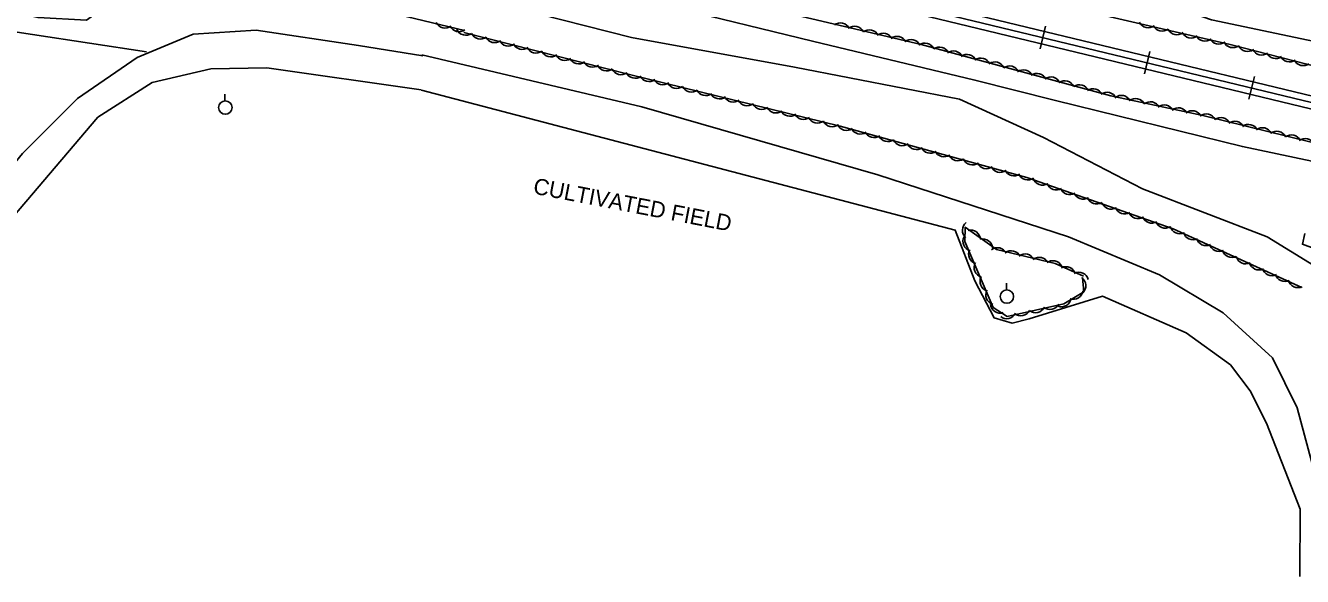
# Model space of a CAD drawing. Extents: x 1441650 to 1491889, y 345904 to 358319.
# Drawn here: x 1454539.5 to 1455015, y 352043.2 to 352248.4 of the extents above; entities that cross this region are included whole.
import ezdxf

# ---------------------------------------------------------------- set-up
doc = ezdxf.new("R2010")
doc.units = 0
for name, color, linetype in [('S_MISC_BOUNDARY', 7, 'Continuous'), ('S_MISC_BOUNDARY_ANNOT', 7, 'Continuous'), ('S_RAILROAD', 7, 'Continuous'), ('S_STREAM', 7, 'Continuous'), ('S_TRAILS', 7, 'Continuous'), ('S_TREE', 7, 'Continuous'), ('S_UTILITY_POLE', 7, 'Continuous')]:
    doc.layers.add(name, color=color, linetype=linetype)

msp = doc.modelspace()

# ---------------------------------------------------------------- linework, layer by layer
at = {"layer": 'S_MISC_BOUNDARY'}
for points in [[(1454686.77, 352224.39), (1454629.36, 352232.66), (1454608.53, 352232.27), (1454586.68, 352227.2), (1454566.38, 352214.24), (1454512.68, 352151.16), (1454476.34, 352101.87), (1454455.06, 352090.76), (1454436.36, 352088.31), (1454415.71, 352093.38), (1454400.49, 352103.06), (1454359.73, 352141.03), (1454293.57, 352211.64), (1454232.27, 352285.07), (1454203.97, 352317.31), (1454175.42, 352370.8), (1454024.8, 352406.68), (1453982.48, 352410.96), (1453913.66, 352425.74), (1453821.25, 352446.56), (1453775.06, 352443.89), (1453762.03, 352438.86)], [(1454686.93, 352224.29), (1454885.7, 352172.12), (1454893, 352153.27), (1454900.22, 352139.53), (1454906.88, 352137.5), (1454913.31, 352139.19), (1454940.57, 352147.6), (1454971.75, 352133.96), (1454988.22, 352121.97), (1454995.56, 352112.38), (1455001.61, 352100.26), (1455014.16, 352068.29), (1455014.12, 352043.21)]]:
    msp.add_lwpolyline(points, dxfattribs=at)
at = {"layer": 'S_RAILROAD'}
for p, q in [((1454917.34, 352239.72), (1454919.38, 352248.15)), ((1454918.91, 352246.2), (1454918.88, 352246.1)), ((1454917.8, 352241.62), (1454917.81, 352241.66)), ((1454956.22, 352230.32), (1454958.26, 352238.75)), ((1454957.79, 352236.81), (1454957.77, 352236.71)), ((1454956.68, 352232.23), (1454956.69, 352232.27)), ((1454995.11, 352220.93), (1454997.14, 352229.36)), ((1454996.67, 352227.42), (1454996.65, 352227.31)), ((1454995.57, 352222.84), (1454995.58, 352222.87))]:
    msp.add_line(p, q, dxfattribs=at)
for points in [[(1455197.11, 352176.59), (1454833.02, 352264.55)], [(1455197.77, 352178.84), (1454833.57, 352266.82)], [(1455196.44, 352174.31), (1454832.46, 352262.24)], [(1454918.39, 352243.92), (1454918.36, 352243.93)], [(1454957.27, 352234.53), (1454957.24, 352234.54)], [(1454996.15, 352225.14), (1454996.13, 352225.14)]]:
    msp.add_lwpolyline(points, dxfattribs=at)
at = {"layer": 'S_STREAM'}
for points in [[(1455050.57, 352099.49), (1455048.19, 352116.22), (1455046.38, 352126.9), (1455045.5, 352141.74), (1455042.9, 352145.46), (1455036.11, 352149.5), (1455019.23, 352159.04), (1455001.89, 352169.65), (1454955.5, 352187.61), (1454918.58, 352206.66), (1454887.33, 352220.94), (1454825.87, 352232.81), (1454765.17, 352243.9), (1454679.04, 352265.83), (1454638.16, 352274.37), (1454571.28, 352290.76), (1454482.71, 352309.97), (1454387.63, 352331.08)], [(1454471.1, 352326.84), (1454549.18, 352306.79), (1454623.89, 352291.03), (1454691.51, 352277.03), (1454779.52, 352255.49), (1454832.51, 352242.57), (1454893.03, 352228.02), (1454923.09, 352220.41), (1454992.68, 352203.26), (1455037.86, 352193.79)], [(1455059.44, 352243.37), (1455004.1, 352259.04), (1454947.56, 352275.57), (1454909.7, 352282.22), (1454864.17, 352287.88), (1454896.48, 352275.7), (1454952.86, 352260.44), (1454981.16, 352250.46), (1455040.76, 352237.99)], [(1455015.9, 352170.91), (1455015.02, 352166.93), (1455024.71, 352163.35)]]:
    msp.add_lwpolyline(points, dxfattribs=at)
at = {"layer": 'S_TRAILS'}
for points in [[(1454214.8, 352403.53), (1454206.82, 352373.39), (1454208.65, 352358.18), (1454219.53, 352337.35), (1454259.24, 352301.88), (1454319.02, 352237.9), (1454362.49, 352183.76), (1454390.07, 352144.22), (1454406.89, 352120.14), (1454417.78, 352112.14), (1454435.09, 352106.01), (1454444.99, 352103.91), (1454458.89, 352105.7), (1454468.76, 352112.18), (1454476.58, 352119.44), (1454489.64, 352134.63), (1454511.85, 352168.42), (1454538.41, 352200.75), (1454558.8, 352221.18), (1454581.02, 352236.48), (1454601.95, 352245.1), (1454625.41, 352246.67), (1454663.54, 352240.93), (1454687.4, 352237.14)], [(1454584.47, 352238.62), (1454520.73, 352248.31), (1454425.42, 352271.15), (1454287, 352307.66), (1454249.65, 352316.55), (1454237.31, 352321.62)], [(1454687.01, 352237.5), (1454769.05, 352218.13), (1454856.94, 352192.71), (1454927.89, 352169.71), (1454961.75, 352155.57), (1454985.46, 352141.32), (1455003.88, 352124.65), (1455013.02, 352105.95), (1455022.69, 352070.34)]]:
    msp.add_lwpolyline(points, dxfattribs=at)
at = {"layer": 'S_TREE'}
for points in [[(1454962.69, 352294.69), (1455082.43, 352265.99), (1455127.73, 352260.33), (1455171.95, 352246.67), (1455237.79, 352229.12), (1455266.56, 352215.9), (1455276.91, 352188.42), (1455269.69, 352172.72), (1455130.94, 352204.71), (1454988.1, 352241.29), (1454883.15, 352265.69), (1454742.86, 352299.41), (1454579.09, 352337.35), (1454448.11, 352370.53)], [(1454720.16, 352277.33), (1454872.99, 352241.33), (1454943.73, 352222.23), (1454977.97, 352214.82), (1455025.42, 352203.17), (1455102.25, 352183.63), (1455122.31, 352178.67), (1455138.5, 352175.87), (1455168.52, 352169.53), (1455253.06, 352148.2), (1455262.5, 352142.36), (1455264.98, 352131.4), (1455261.62, 352116.37)], [(1454703.02, 352246.47), (1454605.13, 352270.15), (1454578.37, 352262.04), (1454562.23, 352250.36), (1454544.17, 352251.35), (1454497.93, 352261.14), (1454434.69, 352276.45)], [(1455014.79, 352150.79), (1454966.95, 352172.67), (1454912.45, 352191.83), (1454842.87, 352210.85), (1454764.37, 352230.19), (1454702.7, 352245.81)], [(1454933.18, 352154.54), (1454933.57, 352149.19), (1454926.13, 352144.68), (1454905.04, 352140.06), (1454899.86, 352143.42), (1454889.34, 352167.99), (1454889.45, 352173.26), (1454901.08, 352164.9), (1454922.9, 352159.71), (1454933.55, 352154.98)]]:
    msp.add_lwpolyline(points, dxfattribs=at)
for centre, start, end in [((1454892.05, 352172.15), 128.0264, 229.6233), ((1454891.47, 352168.57), 3.468, 105.0649), ((1454892.22, 352168.03), 152.3906, 253.9875), ((1454896.03, 352165.25), 3.468, 105.0649), ((1454894.36, 352163.21), 152.3906, 253.9875), ((1454901.45, 352162), 25.8232, 127.4201), ((1454906.61, 352160.85), 25.8232, 127.4201), ((1454911.78, 352159.65), 25.8232, 127.4201), ((1454896.4, 352158.27), 152.3906, 253.9875), ((1454917.07, 352158.39), 25.8232, 127.4201), ((1454922.08, 352157.16), 15.2595, 116.8564), ((1454926.92, 352154.93), 15.2595, 116.8564), ((1454898.59, 352153.07), 152.3906, 253.9875), ((1454931.78, 352152.85), 15.2595, 116.8564), ((1454930.73, 352151.53), 313.3733, 54.9702), ((1454900.73, 352148.07), 152.3906, 253.9875), ((1454929.76, 352150.08), 250.4357, 352.0326), ((1454902.47, 352144.91), 186.2064, 287.8033), ((1454921, 352146.24), 231.5521, 333.1491), ((1454925.28, 352147.28), 250.4357, 352.0326), ((1454904.93, 352142.84), 231.5521, 333.1491), ((1454910.16, 352143.91), 231.5521, 333.1491), ((1454915.68, 352145.08), 231.5521, 333.1491)]:
    msp.add_arc(centre, 3.64, start, end, dxfattribs=at)
for centre, major_axis, ratio, start_param, end_param in [((1454695.73, 352251.04), (3.54, -0.86), 0.999997, 3.825788, 5.598989), ((1454842.96, 352245.71), (-1.24, 3.43), 0.999948, 4.818601, 6.591801), ((1454957.6, 352251.18), (-0.44, -3.62), 0.9998, 5.290328, 7.063529), ((1454962.78, 352249.91), (-0.44, -3.62), 0.9998, 5.290328, 7.063529), ((1454700.9, 352249.72), (3.54, -0.86), 0.999997, 3.825788, 5.598989), ((1454703.42, 352248.34), (3.53, -0.88), 0.989943, 3.822594, 5.595794), ((1454708.88, 352246.93), (3.53, -0.88), 0.989943, 3.822594, 5.595794), ((1454714.16, 352245.59), (3.53, -0.88), 0.989943, 3.822594, 5.595794), ((1454848.25, 352244.45), (-1.24, 3.43), 0.999948, 4.818601, 6.591801), ((1454853.74, 352243.13), (-1.24, 3.43), 0.999948, 4.818601, 6.591801), ((1454858.91, 352241.83), (-1.24, 3.43), 0.999948, 4.818601, 6.591801), ((1454864.07, 352240.69), (-1.24, 3.43), 0.999948, 4.818601, 6.591801), ((1454968.27, 352248.6), (-0.44, -3.62), 0.9998, 5.290328, 7.063529), ((1454973.57, 352247.36), (-0.44, -3.62), 0.9998, 5.290328, 7.063529), ((1454978.74, 352246.19), (-0.44, -3.62), 0.9998, 5.290328, 7.063529), ((1454719.31, 352244.32), (3.53, -0.88), 0.989943, 3.822594, 5.595794), ((1454724.44, 352243.09), (3.53, -0.88), 0.989943, 3.822594, 5.595794), ((1454729.6, 352241.71), (3.53, -0.88), 0.989943, 3.822594, 5.595794), ((1454735.06, 352240.29), (3.53, -0.88), 0.989943, 3.822594, 5.595794), ((1454869.24, 352239.51), (-1.24, 3.43), 0.999948, 4.818601, 6.591801), ((1454874.44, 352238.21), (-1.69, -3.23), 0.999677, 2.474259, 4.24746), ((1454879.88, 352236.71), (-1.69, -3.23), 0.999677, 2.474259, 4.24746), ((1454885.01, 352235.25), (-1.69, -3.23), 0.999677, 2.474259, 4.24746), ((1454983.9, 352245.07), (-0.44, -3.62), 0.9998, 5.290328, 7.063529), ((1454989.14, 352243.77), (3.45, 1.18), 0.999997, 3.244585, 5.017786), ((1454994.6, 352242.34), (3.45, 1.18), 0.999997, 3.244586, 5.017786), ((1454999.87, 352240.98), (3.45, 1.18), 0.999997, 3.244586, 5.017786), ((1454740.34, 352238.95), (3.53, -0.88), 0.989943, 3.822594, 5.595794), ((1454745.49, 352237.69), (3.53, -0.88), 0.989943, 3.822594, 5.595794), ((1454750.63, 352236.46), (3.53, -0.88), 0.989943, 3.822594, 5.595794), ((1454890.13, 352233.94), (-1.69, -3.23), 0.999677, 2.474259, 4.24746), ((1454895.25, 352232.6), (-1.69, -3.23), 0.999677, 2.474259, 4.24746), ((1454900.51, 352231.18), (-1.69, -3.23), 0.999677, 2.474259, 4.24746), ((1455005.02, 352239.7), (3.45, 1.18), 0.999997, 3.244585, 5.017786), ((1455010.15, 352238.46), (3.45, 1.18), 0.999997, 3.244585, 5.017786), ((1455015.3, 352237.07), (3.45, 1.18), 0.999997, 3.244585, 5.017786), ((1454755.78, 352235.08), (3.53, -0.88), 0.989943, 3.822594, 5.595794), ((1454761.24, 352233.66), (3.53, -0.88), 0.989943, 3.822594, 5.595794), ((1454766.5, 352232.34), (3.54, -0.87), 0.989944, 3.825789, 5.598989), ((1454771.66, 352231.1), (3.54, -0.87), 0.989944, 3.825789, 5.598989), ((1454905.95, 352229.67), (-1.69, -3.23), 0.999677, 2.474259, 4.24746), ((1454911.08, 352228.21), (-1.69, -3.23), 0.999677, 2.474259, 4.24746), ((1454916.19, 352226.91), (-1.69, -3.23), 0.999677, 2.474259, 4.24746), ((1454921.32, 352225.56), (-1.69, -3.23), 0.999677, 2.474259, 4.24746), ((1454776.81, 352229.91), (3.54, -0.87), 0.989944, 3.825789, 5.598989), ((1454781.97, 352228.56), (3.54, -0.87), 0.989944, 3.825789, 5.598989), ((1454787.45, 352227.18), (3.54, -0.87), 0.989944, 3.825789, 5.598989), ((1454926.57, 352224.14), (-1.69, -3.23), 0.999677, 2.474259, 4.24746), ((1454932.01, 352222.64), (-1.69, -3.23), 0.999677, 2.474259, 4.24746), ((1454937.14, 352221.17), (-1.69, -3.23), 0.999677, 2.474259, 4.24746), ((1454792.73, 352225.88), (3.54, -0.87), 0.989944, 3.825789, 5.598989), ((1454797.89, 352224.64), (3.54, -0.87), 0.989944, 3.825789, 5.598989), ((1454803.03, 352223.45), (3.54, -0.87), 0.989944, 3.825789, 5.598989), ((1454808.2, 352222.1), (3.54, -0.87), 0.989944, 3.825789, 5.598989), ((1454942.26, 352219.87), (-1.69, -3.23), 0.999677, 2.474259, 4.24746), ((1454947.57, 352218.71), (-2.87, -2.25), 0.999961, 2.947114, 4.720315), ((1454952.89, 352217.56), (-2.87, -2.25), 0.999961, 2.947114, 4.720315), ((1454958.4, 352216.33), (-2.87, -2.25), 0.999961, 2.947114, 4.720315), ((1454813.67, 352220.72), (3.54, -0.87), 0.989944, 3.825789, 5.598989), ((1454818.95, 352219.42), (3.54, -0.87), 0.989944, 3.825789, 5.598989), ((1454824.11, 352218.18), (3.54, -0.87), 0.989944, 3.825789, 5.598989), ((1454829.26, 352216.99), (3.54, -0.87), 0.989944, 3.825789, 5.598989), ((1454963.6, 352215.13), (-2.87, -2.25), 0.999961, 2.947114, 4.720315), ((1454968.78, 352214.09), (-2.87, -2.25), 0.999961, 2.947114, 4.720315), ((1454973.97, 352213), (-2.87, -2.25), 0.999961, 2.947114, 4.720315), ((1454979.21, 352211.81), (-2.38, 2.76), 0.999977, 4.445366, 6.218567), ((1454834.42, 352215.64), (3.54, -0.87), 0.989944, 3.825789, 5.598989), ((1454839.9, 352214.26), (3.54, -0.87), 0.989944, 3.825789, 5.598989), ((1454845.23, 352212.9), (3.51, -0.96), 0.989946, 3.825789, 5.598989), ((1454984.68, 352210.43), (-2.38, 2.76), 0.999977, 4.445366, 6.218567), ((1454989.84, 352209.09), (-2.38, 2.76), 0.999977, 4.445366, 6.218567), ((1454994.99, 352207.9), (-2.38, 2.76), 0.999977, 4.445366, 6.218567), ((1455000.15, 352206.67), (-2.38, 2.76), 0.999977, 4.445366, 6.218567), ((1454850.36, 352211.53), (3.51, -0.96), 0.989946, 3.825789, 5.598989), ((1454855.47, 352210.21), (3.51, -0.96), 0.989946, 3.825789, 5.598989), ((1454860.6, 352208.73), (3.51, -0.96), 0.989946, 3.825789, 5.598989), ((1454866.04, 352207.21), (3.51, -0.96), 0.989946, 3.825789, 5.598989), ((1455005.43, 352205.37), (-2.38, 2.76), 0.999977, 4.445366, 6.218567), ((1455010.91, 352203.99), (-2.38, 2.76), 0.999977, 4.445366, 6.218567), ((1455016.07, 352202.65), (-2.38, 2.76), 0.999977, 4.445366, 6.218567), ((1454871.28, 352205.77), (3.51, -0.96), 0.989946, 3.825789, 5.598989), ((1454876.41, 352204.41), (3.51, -0.96), 0.989946, 3.825789, 5.598989), ((1454881.52, 352203.09), (3.51, -0.96), 0.989946, 3.825789, 5.598989), ((1454886.65, 352201.61), (3.51, -0.96), 0.989946, 3.825789, 5.598989), ((1454892.09, 352200.09), (3.51, -0.96), 0.989946, 3.825789, 5.598989), ((1454897.34, 352198.65), (3.51, -0.96), 0.989946, 3.825789, 5.598989), ((1454902.46, 352197.29), (3.51, -0.96), 0.989946, 3.825789, 5.598989), ((1454907.58, 352195.97), (3.51, -0.96), 0.989946, 3.825789, 5.598989), ((1454912.7, 352194.49), (3.51, -0.96), 0.989946, 3.825789, 5.598989), ((1454918.21, 352192.56), (3.52, -0.95), 0.989964, 3.750894, 5.524094), ((1454923.34, 352190.75), (3.52, -0.95), 0.989964, 3.750894, 5.524094), ((1454928.36, 352189.03), (3.52, -0.95), 0.989964, 3.750894, 5.524094), ((1454933.37, 352187.34), (3.52, -0.95), 0.989964, 3.750894, 5.524094), ((1454938.37, 352185.51), (3.52, -0.95), 0.989964, 3.750894, 5.524094), ((1454943.69, 352183.6), (3.52, -0.95), 0.989964, 3.750894, 5.524094), ((1454948.82, 352181.8), (3.52, -0.95), 0.989964, 3.750894, 5.524094), ((1454953.84, 352180.07), (3.52, -0.95), 0.989964, 3.750894, 5.524094), ((1454958.85, 352178.39), (3.52, -0.95), 0.989964, 3.750894, 5.524094), ((1454963.85, 352176.55), (3.52, -0.95), 0.989964, 3.750894, 5.524094), ((1454969.34, 352174.44), (3.54, -0.86), 0.98989, 3.632022, 5.405223), ((1454974.29, 352172.17), (3.54, -0.86), 0.98989, 3.632022, 5.405223), ((1454979.13, 352170), (3.54, -0.86), 0.98989, 3.632022, 5.405223), ((1454983.96, 352167.87), (3.54, -0.86), 0.98989, 3.632022, 5.405223), ((1454988.78, 352165.59), (3.54, -0.86), 0.98989, 3.632022, 5.405223), ((1454993.9, 352163.21), (3.54, -0.86), 0.98989, 3.632022, 5.405223), ((1454998.84, 352160.94), (3.54, -0.86), 0.98989, 3.632022, 5.405223), ((1455003.68, 352158.77), (3.54, -0.86), 0.98989, 3.632022, 5.405223), ((1455008.51, 352156.64), (3.54, -0.86), 0.98989, 3.632022, 5.405223), ((1455013.33, 352154.36), (3.54, -0.86), 0.98989, 3.632022, 5.405223)]:
    msp.add_ellipse(centre, major_axis=major_axis, ratio=ratio, start_param=start_param, end_param=end_param, dxfattribs=at)
at = {"layer": 'S_UTILITY_POLE'}
for p, q in [((1454613.74, 352220.35), (1454613.74, 352222.83)), ((1454904.8, 352149.94), (1454904.8, 352152.42))]:
    msp.add_line(p, q, dxfattribs=at)
for centre in [(1454613.88, 352217.83), (1454904.95, 352147.42)]:
    msp.add_circle(centre, 2.5, dxfattribs=at)

# ---------------------------------------------------------------- texts
at = {"layer": 'S_MISC_BOUNDARY_ANNOT'}
msp.add_text('CULTIVATED FIELD', height=6.0004, rotation=349.1067, dxfattribs=at).set_placement((1454728.25, 352185.81))

doc.saveas('drawing.dxf')
